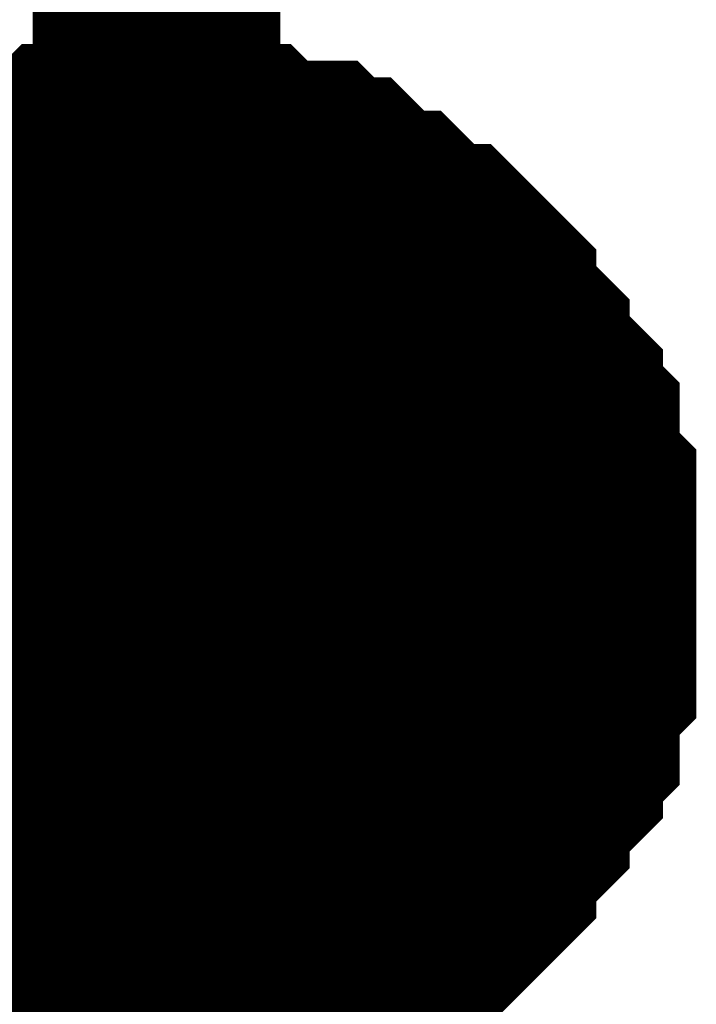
# Model space of a CAD drawing. Header units: inches. Extents: x 0 to 17, y 0 to 11.
# Tile 267 of 272: x 15.3434 to 15.3757, y 8.8794 to 8.9263. Entities that reach past the tile are written whole.
import ezdxf

# ---------------------------------------------------------------- set-up
doc = ezdxf.new("R2010")
doc.units = ezdxf.units.IN
doc.header["$MEASUREMENT"] = 0
doc.layers.add('Sheet', color=255, linetype='Continuous')

msp = doc.modelspace()

# ---------------------------------------------------------------- linework, layer by layer
at = {"layer": 'Sheet'}
for points in [[(15.100187, 9.099265, 0.0118, 0.0118, 0), (15.349953, 9.099265, 0.0118, 0.0118, 0), (15.349953, 8.999351, 0.0118, 0.0118, 0), (15.349953, 8.899438, 0.0118, 0.0118, 0), (15.349953, 8.799524, 0.0118, 0.0118, 0), (15.349953, 8.699611, 0.0118, 0.0118, 0), (15.349953, 8.599697, 0.0118, 0.0118, 0), (15.349953, 8.499784, 0.0118, 0.0118, 0), (15.349953, 8.39987, 0.0118, 0.0118, 0), (15.349953, 8.299957, 0.0118, 0.0118, 0), (15.349953, 8.19925, 0.0118, 0.0118, 0), (15.349953, 8.099337, 0.0118, 0.0118, 0), (15.349953, 7.999423, 0.0118, 0.0118, 0), (15.349953, 7.89951, 0.0118, 0.0118, 0)], [(15.337267, 8.914504, 0.0118, 0.0118, 0), (15.33806, 8.915297, 0.0118, 0.0118, 0), (15.338853, 8.91609, 0.0118, 0.0118, 0), (15.339646, 8.91609, 0.0118, 0.0118, 0), (15.340438, 8.916883, 0.0118, 0.0118, 0), (15.341231, 8.917676, 0.0118, 0.0118, 0), (15.342024, 8.917676, 0.0118, 0.0118, 0), (15.342817, 8.918469, 0.0118, 0.0118, 0), (15.34361, 8.918469, 0.0118, 0.0118, 0), (15.345196, 8.918469, 0.0118, 0.0118, 0), (15.345989, 8.919262, 0.0118, 0.0118, 0), (15.346782, 8.919262, 0.0118, 0.0118, 0), (15.347575, 8.919262, 0.0118, 0.0118, 0), (15.34916, 8.919262, 0.0118, 0.0118, 0), (15.349953, 8.919262, 0.0118, 0.0118, 0)], [(15.337267, 8.914504, 0.0118, 0.0118, 0), (15.33806, 8.915297, 0.0118, 0.0118, 0), (15.338853, 8.91609, 0.0118, 0.0118, 0), (15.339646, 8.91609, 0.0118, 0.0118, 0), (15.340438, 8.916883, 0.0118, 0.0118, 0), (15.341231, 8.917676, 0.0118, 0.0118, 0), (15.342024, 8.917676, 0.0118, 0.0118, 0), (15.342817, 8.918469, 0.0118, 0.0118, 0), (15.34361, 8.918469, 0.0118, 0.0118, 0), (15.345196, 8.918469, 0.0118, 0.0118, 0), (15.345989, 8.919262, 0.0118, 0.0118, 0), (15.346782, 8.919262, 0.0118, 0.0118, 0), (15.347575, 8.919262, 0.0118, 0.0118, 0), (15.34916, 8.919262, 0.0118, 0.0118, 0), (15.349953, 8.919262, 0.0118, 0.0118, 0)], [(15.337267, 8.914504, 0.0118, 0.0118, 0), (15.33806, 8.915297, 0.0118, 0.0118, 0), (15.338853, 8.91609, 0.0118, 0.0118, 0), (15.339646, 8.91609, 0.0118, 0.0118, 0), (15.340438, 8.916883, 0.0118, 0.0118, 0), (15.341231, 8.917676, 0.0118, 0.0118, 0), (15.342024, 8.917676, 0.0118, 0.0118, 0), (15.342817, 8.918469, 0.0118, 0.0118, 0), (15.34361, 8.918469, 0.0118, 0.0118, 0), (15.345196, 8.918469, 0.0118, 0.0118, 0), (15.345989, 8.919262, 0.0118, 0.0118, 0), (15.346782, 8.919262, 0.0118, 0.0118, 0), (15.347575, 8.919262, 0.0118, 0.0118, 0), (15.34916, 8.919262, 0.0118, 0.0118, 0), (15.349953, 8.919262, 0.0118, 0.0118, 0)], [(15.337267, 8.914504, 0.0118, 0.0118, 0), (15.33806, 8.915297, 0.0118, 0.0118, 0), (15.338853, 8.91609, 0.0118, 0.0118, 0), (15.339646, 8.91609, 0.0118, 0.0118, 0), (15.340438, 8.916883, 0.0118, 0.0118, 0), (15.341231, 8.917676, 0.0118, 0.0118, 0), (15.342024, 8.917676, 0.0118, 0.0118, 0), (15.342817, 8.918469, 0.0118, 0.0118, 0), (15.34361, 8.918469, 0.0118, 0.0118, 0), (15.345196, 8.918469, 0.0118, 0.0118, 0), (15.345989, 8.919262, 0.0118, 0.0118, 0), (15.346782, 8.919262, 0.0118, 0.0118, 0), (15.347575, 8.919262, 0.0118, 0.0118, 0), (15.34916, 8.919262, 0.0118, 0.0118, 0), (15.349953, 8.919262, 0.0118, 0.0118, 0)], [(15.349953, 8.919262, 0.0118, 0.0118, 0), (15.349953, 8.919262, 0.0118, 0.0118, 0)], [(15.349953, 8.919262, 0.0118, 0.0118, 0), (15.350746, 8.919262, 0.0118, 0.0118, 0), (15.352332, 8.919262, 0.0118, 0.0118, 0), (15.353125, 8.919262, 0.0118, 0.0118, 0), (15.353918, 8.919262, 0.0118, 0.0118, 0), (15.354711, 8.918469, 0.0118, 0.0118, 0), (15.356297, 8.918469, 0.0118, 0.0118, 0), (15.35709, 8.918469, 0.0118, 0.0118, 0), (15.357882, 8.917676, 0.0118, 0.0118, 0), (15.358675, 8.917676, 0.0118, 0.0118, 0), (15.359468, 8.916883, 0.0118, 0.0118, 0), (15.360261, 8.91609, 0.0118, 0.0118, 0), (15.361054, 8.91609, 0.0118, 0.0118, 0), (15.361847, 8.915297, 0.0118, 0.0118, 0), (15.36264, 8.914504, 0.0118, 0.0118, 0), (15.363433, 8.914504, 0.0118, 0.0118, 0), (15.364226, 8.913711, 0.0118, 0.0118, 0), (15.365019, 8.912918, 0.0118, 0.0118, 0), (15.365019, 8.912125, 0.0118, 0.0118, 0), (15.365812, 8.911332, 0.0118, 0.0118, 0), (15.366604, 8.910539, 0.0118, 0.0118, 0), (15.366604, 8.909746, 0.0118, 0.0118, 0), (15.367397, 8.908953, 0.0118, 0.0118, 0), (15.36819, 8.90816, 0.0118, 0.0118, 0), (15.36819, 8.907367, 0.0118, 0.0118, 0), (15.368983, 8.906574, 0.0118, 0.0118, 0), (15.368983, 8.905781, 0.0118, 0.0118, 0), (15.368983, 8.904196, 0.0118, 0.0118, 0), (15.369776, 8.903403, 0.0118, 0.0118, 0), (15.369776, 8.90261, 0.0118, 0.0118, 0), (15.369776, 8.901817, 0.0118, 0.0118, 0), (15.369776, 8.900231, 0.0118, 0.0118, 0), (15.369776, 8.899438, 0.0118, 0.0118, 0)], [(15.349953, 8.919262, 0.0118, 0.0118, 0), (15.349953, 8.919262, 0.0118, 0.0118, 0)], [(15.349953, 8.919262, 0.0118, 0.0118, 0), (15.350746, 8.919262, 0.0118, 0.0118, 0), (15.352332, 8.919262, 0.0118, 0.0118, 0), (15.353125, 8.919262, 0.0118, 0.0118, 0), (15.353918, 8.919262, 0.0118, 0.0118, 0), (15.354711, 8.918469, 0.0118, 0.0118, 0), (15.356297, 8.918469, 0.0118, 0.0118, 0), (15.35709, 8.918469, 0.0118, 0.0118, 0), (15.357882, 8.917676, 0.0118, 0.0118, 0), (15.358675, 8.917676, 0.0118, 0.0118, 0), (15.359468, 8.916883, 0.0118, 0.0118, 0), (15.360261, 8.91609, 0.0118, 0.0118, 0), (15.361054, 8.91609, 0.0118, 0.0118, 0), (15.361847, 8.915297, 0.0118, 0.0118, 0), (15.36264, 8.914504, 0.0118, 0.0118, 0), (15.363433, 8.914504, 0.0118, 0.0118, 0), (15.364226, 8.913711, 0.0118, 0.0118, 0), (15.365019, 8.912918, 0.0118, 0.0118, 0), (15.365019, 8.912125, 0.0118, 0.0118, 0), (15.365812, 8.911332, 0.0118, 0.0118, 0), (15.366604, 8.910539, 0.0118, 0.0118, 0), (15.366604, 8.909746, 0.0118, 0.0118, 0), (15.367397, 8.908953, 0.0118, 0.0118, 0), (15.36819, 8.90816, 0.0118, 0.0118, 0), (15.36819, 8.907367, 0.0118, 0.0118, 0), (15.368983, 8.906574, 0.0118, 0.0118, 0), (15.368983, 8.905781, 0.0118, 0.0118, 0), (15.368983, 8.904196, 0.0118, 0.0118, 0), (15.369776, 8.903403, 0.0118, 0.0118, 0), (15.369776, 8.90261, 0.0118, 0.0118, 0), (15.369776, 8.901817, 0.0118, 0.0118, 0), (15.369776, 8.900231, 0.0118, 0.0118, 0), (15.369776, 8.899438, 0.0118, 0.0118, 0)], [(15.349953, 8.919262, 0.0118, 0.0118, 0), (15.349953, 8.919262, 0.0118, 0.0118, 0)], [(15.349953, 8.919262, 0.0118, 0.0118, 0), (15.350746, 8.919262, 0.0118, 0.0118, 0), (15.352332, 8.919262, 0.0118, 0.0118, 0), (15.353125, 8.919262, 0.0118, 0.0118, 0), (15.353918, 8.919262, 0.0118, 0.0118, 0), (15.354711, 8.918469, 0.0118, 0.0118, 0), (15.356297, 8.918469, 0.0118, 0.0118, 0), (15.35709, 8.918469, 0.0118, 0.0118, 0), (15.357882, 8.917676, 0.0118, 0.0118, 0), (15.358675, 8.917676, 0.0118, 0.0118, 0), (15.359468, 8.916883, 0.0118, 0.0118, 0), (15.360261, 8.91609, 0.0118, 0.0118, 0), (15.361054, 8.91609, 0.0118, 0.0118, 0), (15.361847, 8.915297, 0.0118, 0.0118, 0), (15.36264, 8.914504, 0.0118, 0.0118, 0), (15.363433, 8.914504, 0.0118, 0.0118, 0), (15.364226, 8.913711, 0.0118, 0.0118, 0), (15.365019, 8.912918, 0.0118, 0.0118, 0), (15.365019, 8.912125, 0.0118, 0.0118, 0), (15.365812, 8.911332, 0.0118, 0.0118, 0), (15.366604, 8.910539, 0.0118, 0.0118, 0), (15.366604, 8.909746, 0.0118, 0.0118, 0), (15.367397, 8.908953, 0.0118, 0.0118, 0), (15.36819, 8.90816, 0.0118, 0.0118, 0), (15.36819, 8.907367, 0.0118, 0.0118, 0), (15.368983, 8.906574, 0.0118, 0.0118, 0), (15.368983, 8.905781, 0.0118, 0.0118, 0), (15.368983, 8.904196, 0.0118, 0.0118, 0), (15.369776, 8.903403, 0.0118, 0.0118, 0), (15.369776, 8.90261, 0.0118, 0.0118, 0), (15.369776, 8.901817, 0.0118, 0.0118, 0), (15.369776, 8.900231, 0.0118, 0.0118, 0), (15.369776, 8.899438, 0.0118, 0.0118, 0)], [(15.349953, 8.919262, 0.0118, 0.0118, 0), (15.349953, 8.919262, 0.0118, 0.0118, 0)], [(15.349953, 8.919262, 0.0118, 0.0118, 0), (15.350746, 8.919262, 0.0118, 0.0118, 0), (15.352332, 8.919262, 0.0118, 0.0118, 0), (15.353125, 8.919262, 0.0118, 0.0118, 0), (15.353918, 8.919262, 0.0118, 0.0118, 0), (15.354711, 8.918469, 0.0118, 0.0118, 0), (15.356297, 8.918469, 0.0118, 0.0118, 0), (15.35709, 8.918469, 0.0118, 0.0118, 0), (15.357882, 8.917676, 0.0118, 0.0118, 0), (15.358675, 8.917676, 0.0118, 0.0118, 0), (15.359468, 8.916883, 0.0118, 0.0118, 0), (15.360261, 8.91609, 0.0118, 0.0118, 0), (15.361054, 8.91609, 0.0118, 0.0118, 0), (15.361847, 8.915297, 0.0118, 0.0118, 0), (15.36264, 8.914504, 0.0118, 0.0118, 0), (15.363433, 8.914504, 0.0118, 0.0118, 0), (15.364226, 8.913711, 0.0118, 0.0118, 0), (15.365019, 8.912918, 0.0118, 0.0118, 0), (15.365019, 8.912125, 0.0118, 0.0118, 0), (15.365812, 8.911332, 0.0118, 0.0118, 0), (15.366604, 8.910539, 0.0118, 0.0118, 0), (15.366604, 8.909746, 0.0118, 0.0118, 0), (15.367397, 8.908953, 0.0118, 0.0118, 0), (15.36819, 8.90816, 0.0118, 0.0118, 0), (15.36819, 8.907367, 0.0118, 0.0118, 0), (15.368983, 8.906574, 0.0118, 0.0118, 0), (15.368983, 8.905781, 0.0118, 0.0118, 0), (15.368983, 8.904196, 0.0118, 0.0118, 0), (15.369776, 8.903403, 0.0118, 0.0118, 0), (15.369776, 8.90261, 0.0118, 0.0118, 0), (15.369776, 8.901817, 0.0118, 0.0118, 0), (15.369776, 8.900231, 0.0118, 0.0118, 0), (15.369776, 8.899438, 0.0118, 0.0118, 0)], [(15.341231, 8.917676, 0.0039, 0.0039, 0), (15.342024, 8.917676, 0.0039, 0.0039, 0), (15.342817, 8.918469, 0.0039, 0.0039, 0), (15.34361, 8.918469, 0.0039, 0.0039, 0), (15.345196, 8.918469, 0.0039, 0.0039, 0), (15.345989, 8.919262, 0.0039, 0.0039, 0), (15.346782, 8.919262, 0.0039, 0.0039, 0), (15.347575, 8.919262, 0.0039, 0.0039, 0), (15.34916, 8.919262, 0.0039, 0.0039, 0), (15.349953, 8.919262, 0.0039, 0.0039, 0)], [(15.341231, 8.917676, 0.0039, 0.0039, 0), (15.342024, 8.917676, 0.0039, 0.0039, 0), (15.342817, 8.918469, 0.0039, 0.0039, 0), (15.34361, 8.918469, 0.0039, 0.0039, 0), (15.345196, 8.918469, 0.0039, 0.0039, 0), (15.345989, 8.919262, 0.0039, 0.0039, 0), (15.346782, 8.919262, 0.0039, 0.0039, 0), (15.347575, 8.919262, 0.0039, 0.0039, 0), (15.34916, 8.919262, 0.0039, 0.0039, 0), (15.349953, 8.919262, 0.0039, 0.0039, 0)], [(15.341231, 8.917676, 0.0039, 0.0039, 0), (15.342024, 8.917676, 0.0039, 0.0039, 0), (15.342817, 8.918469, 0.0039, 0.0039, 0), (15.34361, 8.918469, 0.0039, 0.0039, 0), (15.345196, 8.918469, 0.0039, 0.0039, 0), (15.345989, 8.919262, 0.0039, 0.0039, 0), (15.346782, 8.919262, 0.0039, 0.0039, 0), (15.347575, 8.919262, 0.0039, 0.0039, 0), (15.34916, 8.919262, 0.0039, 0.0039, 0), (15.349953, 8.919262, 0.0039, 0.0039, 0)], [(15.341231, 8.917676, 0.0039, 0.0039, 0), (15.342024, 8.917676, 0.0039, 0.0039, 0), (15.342817, 8.918469, 0.0039, 0.0039, 0), (15.34361, 8.918469, 0.0039, 0.0039, 0), (15.345196, 8.918469, 0.0039, 0.0039, 0), (15.345989, 8.919262, 0.0039, 0.0039, 0), (15.346782, 8.919262, 0.0039, 0.0039, 0), (15.347575, 8.919262, 0.0039, 0.0039, 0), (15.34916, 8.919262, 0.0039, 0.0039, 0), (15.349953, 8.919262, 0.0039, 0.0039, 0)], [(15.349953, 8.919262, 0.0039, 0.0039, 0), (15.349953, 8.919262, 0.0039, 0.0039, 0)], [(15.349953, 8.919262, 0.0039, 0.0039, 0), (15.350746, 8.919262, 0.0039, 0.0039, 0), (15.352332, 8.919262, 0.0039, 0.0039, 0), (15.353125, 8.919262, 0.0039, 0.0039, 0), (15.353918, 8.919262, 0.0039, 0.0039, 0), (15.354711, 8.918469, 0.0039, 0.0039, 0), (15.356297, 8.918469, 0.0039, 0.0039, 0), (15.35709, 8.918469, 0.0039, 0.0039, 0), (15.357882, 8.917676, 0.0039, 0.0039, 0), (15.358675, 8.917676, 0.0039, 0.0039, 0), (15.359468, 8.916883, 0.0039, 0.0039, 0), (15.360261, 8.91609, 0.0039, 0.0039, 0), (15.361054, 8.91609, 0.0039, 0.0039, 0), (15.361847, 8.915297, 0.0039, 0.0039, 0), (15.36264, 8.914504, 0.0039, 0.0039, 0), (15.363433, 8.914504, 0.0039, 0.0039, 0), (15.364226, 8.913711, 0.0039, 0.0039, 0), (15.365019, 8.912918, 0.0039, 0.0039, 0), (15.365019, 8.912125, 0.0039, 0.0039, 0), (15.365812, 8.911332, 0.0039, 0.0039, 0), (15.366604, 8.910539, 0.0039, 0.0039, 0), (15.366604, 8.909746, 0.0039, 0.0039, 0), (15.367397, 8.908953, 0.0039, 0.0039, 0), (15.36819, 8.90816, 0.0039, 0.0039, 0), (15.36819, 8.907367, 0.0039, 0.0039, 0), (15.368983, 8.906574, 0.0039, 0.0039, 0), (15.368983, 8.905781, 0.0039, 0.0039, 0), (15.368983, 8.904196, 0.0039, 0.0039, 0), (15.369776, 8.903403, 0.0039, 0.0039, 0), (15.369776, 8.90261, 0.0039, 0.0039, 0), (15.369776, 8.901817, 0.0039, 0.0039, 0), (15.369776, 8.900231, 0.0039, 0.0039, 0), (15.369776, 8.899438, 0.0039, 0.0039, 0)], [(15.349953, 8.919262, 0.0039, 0.0039, 0), (15.349953, 8.919262, 0.0039, 0.0039, 0)], [(15.349953, 8.919262, 0.0039, 0.0039, 0), (15.350746, 8.919262, 0.0039, 0.0039, 0), (15.352332, 8.919262, 0.0039, 0.0039, 0), (15.353125, 8.919262, 0.0039, 0.0039, 0), (15.353918, 8.919262, 0.0039, 0.0039, 0), (15.354711, 8.918469, 0.0039, 0.0039, 0), (15.356297, 8.918469, 0.0039, 0.0039, 0), (15.35709, 8.918469, 0.0039, 0.0039, 0), (15.357882, 8.917676, 0.0039, 0.0039, 0), (15.358675, 8.917676, 0.0039, 0.0039, 0), (15.359468, 8.916883, 0.0039, 0.0039, 0), (15.360261, 8.91609, 0.0039, 0.0039, 0), (15.361054, 8.91609, 0.0039, 0.0039, 0), (15.361847, 8.915297, 0.0039, 0.0039, 0), (15.36264, 8.914504, 0.0039, 0.0039, 0), (15.363433, 8.914504, 0.0039, 0.0039, 0), (15.364226, 8.913711, 0.0039, 0.0039, 0), (15.365019, 8.912918, 0.0039, 0.0039, 0), (15.365019, 8.912125, 0.0039, 0.0039, 0), (15.365812, 8.911332, 0.0039, 0.0039, 0), (15.366604, 8.910539, 0.0039, 0.0039, 0), (15.366604, 8.909746, 0.0039, 0.0039, 0), (15.367397, 8.908953, 0.0039, 0.0039, 0), (15.36819, 8.90816, 0.0039, 0.0039, 0), (15.36819, 8.907367, 0.0039, 0.0039, 0), (15.368983, 8.906574, 0.0039, 0.0039, 0), (15.368983, 8.905781, 0.0039, 0.0039, 0), (15.368983, 8.904196, 0.0039, 0.0039, 0), (15.369776, 8.903403, 0.0039, 0.0039, 0), (15.369776, 8.90261, 0.0039, 0.0039, 0), (15.369776, 8.901817, 0.0039, 0.0039, 0), (15.369776, 8.900231, 0.0039, 0.0039, 0), (15.369776, 8.899438, 0.0039, 0.0039, 0)], [(15.349953, 8.919262, 0.0039, 0.0039, 0), (15.349953, 8.919262, 0.0039, 0.0039, 0)], [(15.349953, 8.919262, 0.0039, 0.0039, 0), (15.350746, 8.919262, 0.0039, 0.0039, 0), (15.352332, 8.919262, 0.0039, 0.0039, 0), (15.353125, 8.919262, 0.0039, 0.0039, 0), (15.353918, 8.919262, 0.0039, 0.0039, 0), (15.354711, 8.918469, 0.0039, 0.0039, 0), (15.356297, 8.918469, 0.0039, 0.0039, 0), (15.35709, 8.918469, 0.0039, 0.0039, 0), (15.357882, 8.917676, 0.0039, 0.0039, 0), (15.358675, 8.917676, 0.0039, 0.0039, 0), (15.359468, 8.916883, 0.0039, 0.0039, 0), (15.360261, 8.91609, 0.0039, 0.0039, 0), (15.361054, 8.91609, 0.0039, 0.0039, 0), (15.361847, 8.915297, 0.0039, 0.0039, 0), (15.36264, 8.914504, 0.0039, 0.0039, 0), (15.363433, 8.914504, 0.0039, 0.0039, 0), (15.364226, 8.913711, 0.0039, 0.0039, 0), (15.365019, 8.912918, 0.0039, 0.0039, 0), (15.365019, 8.912125, 0.0039, 0.0039, 0), (15.365812, 8.911332, 0.0039, 0.0039, 0), (15.366604, 8.910539, 0.0039, 0.0039, 0), (15.366604, 8.909746, 0.0039, 0.0039, 0), (15.367397, 8.908953, 0.0039, 0.0039, 0), (15.36819, 8.90816, 0.0039, 0.0039, 0), (15.36819, 8.907367, 0.0039, 0.0039, 0), (15.368983, 8.906574, 0.0039, 0.0039, 0), (15.368983, 8.905781, 0.0039, 0.0039, 0), (15.368983, 8.904196, 0.0039, 0.0039, 0), (15.369776, 8.903403, 0.0039, 0.0039, 0), (15.369776, 8.90261, 0.0039, 0.0039, 0), (15.369776, 8.901817, 0.0039, 0.0039, 0), (15.369776, 8.900231, 0.0039, 0.0039, 0), (15.369776, 8.899438, 0.0039, 0.0039, 0)], [(15.349953, 8.919262, 0.0039, 0.0039, 0), (15.349953, 8.919262, 0.0039, 0.0039, 0)], [(15.349953, 8.919262, 0.0039, 0.0039, 0), (15.350746, 8.919262, 0.0039, 0.0039, 0), (15.352332, 8.919262, 0.0039, 0.0039, 0), (15.353125, 8.919262, 0.0039, 0.0039, 0), (15.353918, 8.919262, 0.0039, 0.0039, 0), (15.354711, 8.918469, 0.0039, 0.0039, 0), (15.356297, 8.918469, 0.0039, 0.0039, 0), (15.35709, 8.918469, 0.0039, 0.0039, 0), (15.357882, 8.917676, 0.0039, 0.0039, 0), (15.358675, 8.917676, 0.0039, 0.0039, 0), (15.359468, 8.916883, 0.0039, 0.0039, 0), (15.360261, 8.91609, 0.0039, 0.0039, 0), (15.361054, 8.91609, 0.0039, 0.0039, 0), (15.361847, 8.915297, 0.0039, 0.0039, 0), (15.36264, 8.914504, 0.0039, 0.0039, 0), (15.363433, 8.914504, 0.0039, 0.0039, 0), (15.364226, 8.913711, 0.0039, 0.0039, 0), (15.365019, 8.912918, 0.0039, 0.0039, 0), (15.365019, 8.912125, 0.0039, 0.0039, 0), (15.365812, 8.911332, 0.0039, 0.0039, 0), (15.366604, 8.910539, 0.0039, 0.0039, 0), (15.366604, 8.909746, 0.0039, 0.0039, 0), (15.367397, 8.908953, 0.0039, 0.0039, 0), (15.36819, 8.90816, 0.0039, 0.0039, 0), (15.36819, 8.907367, 0.0039, 0.0039, 0), (15.368983, 8.906574, 0.0039, 0.0039, 0), (15.368983, 8.905781, 0.0039, 0.0039, 0), (15.368983, 8.904196, 0.0039, 0.0039, 0), (15.369776, 8.903403, 0.0039, 0.0039, 0), (15.369776, 8.90261, 0.0039, 0.0039, 0), (15.369776, 8.901817, 0.0039, 0.0039, 0), (15.369776, 8.900231, 0.0039, 0.0039, 0), (15.369776, 8.899438, 0.0039, 0.0039, 0)], [(15.100187, 8.899438, 0.0118, 0.0118, 0), (15.349953, 8.899438, 0.0118, 0.0118, 0)], [(15.369776, 8.899438, 0.0118, 0.0118, 0), (15.369776, 8.898645, 0.0118, 0.0118, 0), (15.369776, 8.897059, 0.0118, 0.0118, 0), (15.369776, 8.896266, 0.0118, 0.0118, 0), (15.369776, 8.895473, 0.0118, 0.0118, 0), (15.368983, 8.89468, 0.0118, 0.0118, 0), (15.368983, 8.893094, 0.0118, 0.0118, 0), (15.368983, 8.892301, 0.0118, 0.0118, 0), (15.36819, 8.891508, 0.0118, 0.0118, 0), (15.36819, 8.890715, 0.0118, 0.0118, 0), (15.367397, 8.889922, 0.0118, 0.0118, 0), (15.366604, 8.889129, 0.0118, 0.0118, 0), (15.366604, 8.888336, 0.0118, 0.0118, 0), (15.365812, 8.887543, 0.0118, 0.0118, 0), (15.365019, 8.88675, 0.0118, 0.0118, 0), (15.365019, 8.885957, 0.0118, 0.0118, 0), (15.364226, 8.885164, 0.0118, 0.0118, 0), (15.363433, 8.884371, 0.0118, 0.0118, 0), (15.36264, 8.884371, 0.0118, 0.0118, 0), (15.361847, 8.883578, 0.0118, 0.0118, 0), (15.361054, 8.882785, 0.0118, 0.0118, 0), (15.360261, 8.882785, 0.0118, 0.0118, 0), (15.359468, 8.881993, 0.0118, 0.0118, 0), (15.358675, 8.8812, 0.0118, 0.0118, 0), (15.357882, 8.8812, 0.0118, 0.0118, 0), (15.35709, 8.880407, 0.0118, 0.0118, 0), (15.356297, 8.880407, 0.0118, 0.0118, 0), (15.354711, 8.880407, 0.0118, 0.0118, 0), (15.353918, 8.879614, 0.0118, 0.0118, 0), (15.353125, 8.879614, 0.0118, 0.0118, 0), (15.352332, 8.879614, 0.0118, 0.0118, 0), (15.350746, 8.879614, 0.0118, 0.0118, 0), (15.349953, 8.879614, 0.0118, 0.0118, 0)], [(15.369776, 8.899438, 0.0118, 0.0118, 0), (15.369776, 8.898645, 0.0118, 0.0118, 0), (15.369776, 8.897059, 0.0118, 0.0118, 0), (15.369776, 8.896266, 0.0118, 0.0118, 0), (15.369776, 8.895473, 0.0118, 0.0118, 0), (15.368983, 8.89468, 0.0118, 0.0118, 0), (15.368983, 8.893094, 0.0118, 0.0118, 0), (15.368983, 8.892301, 0.0118, 0.0118, 0), (15.36819, 8.891508, 0.0118, 0.0118, 0), (15.36819, 8.890715, 0.0118, 0.0118, 0), (15.367397, 8.889922, 0.0118, 0.0118, 0), (15.366604, 8.889129, 0.0118, 0.0118, 0), (15.366604, 8.888336, 0.0118, 0.0118, 0), (15.365812, 8.887543, 0.0118, 0.0118, 0), (15.365019, 8.88675, 0.0118, 0.0118, 0), (15.365019, 8.885957, 0.0118, 0.0118, 0), (15.364226, 8.885164, 0.0118, 0.0118, 0), (15.363433, 8.884371, 0.0118, 0.0118, 0), (15.36264, 8.884371, 0.0118, 0.0118, 0), (15.361847, 8.883578, 0.0118, 0.0118, 0), (15.361054, 8.882785, 0.0118, 0.0118, 0), (15.360261, 8.882785, 0.0118, 0.0118, 0), (15.359468, 8.881993, 0.0118, 0.0118, 0), (15.358675, 8.8812, 0.0118, 0.0118, 0), (15.357882, 8.8812, 0.0118, 0.0118, 0), (15.35709, 8.880407, 0.0118, 0.0118, 0), (15.356297, 8.880407, 0.0118, 0.0118, 0), (15.354711, 8.880407, 0.0118, 0.0118, 0), (15.353918, 8.879614, 0.0118, 0.0118, 0), (15.353125, 8.879614, 0.0118, 0.0118, 0), (15.352332, 8.879614, 0.0118, 0.0118, 0), (15.350746, 8.879614, 0.0118, 0.0118, 0), (15.349953, 8.879614, 0.0118, 0.0118, 0)], [(15.369776, 8.899438, 0.0118, 0.0118, 0), (15.369776, 8.898645, 0.0118, 0.0118, 0), (15.369776, 8.897059, 0.0118, 0.0118, 0), (15.369776, 8.896266, 0.0118, 0.0118, 0), (15.369776, 8.895473, 0.0118, 0.0118, 0), (15.368983, 8.89468, 0.0118, 0.0118, 0), (15.368983, 8.893094, 0.0118, 0.0118, 0), (15.368983, 8.892301, 0.0118, 0.0118, 0), (15.36819, 8.891508, 0.0118, 0.0118, 0), (15.36819, 8.890715, 0.0118, 0.0118, 0), (15.367397, 8.889922, 0.0118, 0.0118, 0), (15.366604, 8.889129, 0.0118, 0.0118, 0), (15.366604, 8.888336, 0.0118, 0.0118, 0), (15.365812, 8.887543, 0.0118, 0.0118, 0), (15.365019, 8.88675, 0.0118, 0.0118, 0), (15.365019, 8.885957, 0.0118, 0.0118, 0), (15.364226, 8.885164, 0.0118, 0.0118, 0), (15.363433, 8.884371, 0.0118, 0.0118, 0), (15.36264, 8.884371, 0.0118, 0.0118, 0), (15.361847, 8.883578, 0.0118, 0.0118, 0), (15.361054, 8.882785, 0.0118, 0.0118, 0), (15.360261, 8.882785, 0.0118, 0.0118, 0), (15.359468, 8.881993, 0.0118, 0.0118, 0), (15.358675, 8.8812, 0.0118, 0.0118, 0), (15.357882, 8.8812, 0.0118, 0.0118, 0), (15.35709, 8.880407, 0.0118, 0.0118, 0), (15.356297, 8.880407, 0.0118, 0.0118, 0), (15.354711, 8.880407, 0.0118, 0.0118, 0), (15.353918, 8.879614, 0.0118, 0.0118, 0), (15.353125, 8.879614, 0.0118, 0.0118, 0), (15.352332, 8.879614, 0.0118, 0.0118, 0), (15.350746, 8.879614, 0.0118, 0.0118, 0), (15.349953, 8.879614, 0.0118, 0.0118, 0)], [(15.369776, 8.899438, 0.0118, 0.0118, 0), (15.369776, 8.898645, 0.0118, 0.0118, 0), (15.369776, 8.897059, 0.0118, 0.0118, 0), (15.369776, 8.896266, 0.0118, 0.0118, 0), (15.369776, 8.895473, 0.0118, 0.0118, 0), (15.368983, 8.89468, 0.0118, 0.0118, 0), (15.368983, 8.893094, 0.0118, 0.0118, 0), (15.368983, 8.892301, 0.0118, 0.0118, 0), (15.36819, 8.891508, 0.0118, 0.0118, 0), (15.36819, 8.890715, 0.0118, 0.0118, 0), (15.367397, 8.889922, 0.0118, 0.0118, 0), (15.366604, 8.889129, 0.0118, 0.0118, 0), (15.366604, 8.888336, 0.0118, 0.0118, 0), (15.365812, 8.887543, 0.0118, 0.0118, 0), (15.365019, 8.88675, 0.0118, 0.0118, 0), (15.365019, 8.885957, 0.0118, 0.0118, 0), (15.364226, 8.885164, 0.0118, 0.0118, 0), (15.363433, 8.884371, 0.0118, 0.0118, 0), (15.36264, 8.884371, 0.0118, 0.0118, 0), (15.361847, 8.883578, 0.0118, 0.0118, 0), (15.361054, 8.882785, 0.0118, 0.0118, 0), (15.360261, 8.882785, 0.0118, 0.0118, 0), (15.359468, 8.881993, 0.0118, 0.0118, 0), (15.358675, 8.8812, 0.0118, 0.0118, 0), (15.357882, 8.8812, 0.0118, 0.0118, 0), (15.35709, 8.880407, 0.0118, 0.0118, 0), (15.356297, 8.880407, 0.0118, 0.0118, 0), (15.354711, 8.880407, 0.0118, 0.0118, 0), (15.353918, 8.879614, 0.0118, 0.0118, 0), (15.353125, 8.879614, 0.0118, 0.0118, 0), (15.352332, 8.879614, 0.0118, 0.0118, 0), (15.350746, 8.879614, 0.0118, 0.0118, 0), (15.349953, 8.879614, 0.0118, 0.0118, 0)], [(15.369776, 8.899438, 0.0118, 0.0118, 0), (15.369776, 8.899438, 0.0118, 0.0118, 0), (15.369776, 8.899438, 0.0118, 0.0118, 0), (15.369776, 8.899438, 0.0118, 0.0118, 0), (15.369776, 8.899438, 0.0118, 0.0118, 0), (15.369776, 8.899438, 0.0118, 0.0118, 0), (15.369776, 8.899438, 0.0118, 0.0118, 0), (15.369776, 8.899438, 0.0118, 0.0118, 0), (15.369776, 8.899438, 0.0118, 0.0118, 0), (15.369776, 8.899438, 0.0118, 0.0118, 0), (15.369776, 8.899438, 0.0118, 0.0118, 0), (15.369776, 8.899438, 0.0118, 0.0118, 0), (15.369776, 8.899438, 0.0118, 0.0118, 0), (15.369776, 8.899438, 0.0118, 0.0118, 0), (15.369776, 8.899438, 0.0118, 0.0118, 0), (15.369776, 8.899438, 0.0118, 0.0118, 0), (15.369776, 8.899438, 0.0118, 0.0118, 0), (15.369776, 8.899438, 0.0118, 0.0118, 0), (15.369776, 8.899438, 0.0118, 0.0118, 0), (15.369776, 8.899438, 0.0118, 0.0118, 0), (15.369776, 8.899438, 0.0118, 0.0118, 0), (15.369776, 8.899438, 0.0118, 0.0118, 0), (15.369776, 8.899438, 0.0118, 0.0118, 0), (15.369776, 8.899438, 0.0118, 0.0118, 0), (15.369776, 8.899438, 0.0118, 0.0118, 0), (15.369776, 8.899438, 0.0118, 0.0118, 0), (15.369776, 8.899438, 0.0118, 0.0118, 0), (15.369776, 8.899438, 0.0118, 0.0118, 0), (15.369776, 8.899438, 0.0118, 0.0118, 0), (15.369776, 8.899438, 0.0118, 0.0118, 0), (15.369776, 8.899438, 0.0118, 0.0118, 0), (15.369776, 8.899438, 0.0118, 0.0118, 0), (15.369776, 8.899438, 0.0118, 0.0118, 0)], [(15.369776, 8.899438, 0.0118, 0.0118, 0), (15.369776, 8.899438, 0.0118, 0.0118, 0)], [(15.369776, 8.899438, 0.0118, 0.0118, 0), (15.369776, 8.899438, 0.0118, 0.0118, 0), (15.369776, 8.899438, 0.0118, 0.0118, 0), (15.369776, 8.899438, 0.0118, 0.0118, 0), (15.369776, 8.899438, 0.0118, 0.0118, 0), (15.369776, 8.899438, 0.0118, 0.0118, 0), (15.369776, 8.899438, 0.0118, 0.0118, 0), (15.369776, 8.899438, 0.0118, 0.0118, 0), (15.369776, 8.899438, 0.0118, 0.0118, 0), (15.369776, 8.899438, 0.0118, 0.0118, 0), (15.369776, 8.899438, 0.0118, 0.0118, 0), (15.369776, 8.899438, 0.0118, 0.0118, 0), (15.369776, 8.899438, 0.0118, 0.0118, 0), (15.369776, 8.899438, 0.0118, 0.0118, 0), (15.369776, 8.899438, 0.0118, 0.0118, 0), (15.369776, 8.899438, 0.0118, 0.0118, 0), (15.369776, 8.899438, 0.0118, 0.0118, 0), (15.369776, 8.899438, 0.0118, 0.0118, 0), (15.369776, 8.899438, 0.0118, 0.0118, 0), (15.369776, 8.899438, 0.0118, 0.0118, 0), (15.369776, 8.899438, 0.0118, 0.0118, 0), (15.369776, 8.899438, 0.0118, 0.0118, 0), (15.369776, 8.899438, 0.0118, 0.0118, 0), (15.369776, 8.899438, 0.0118, 0.0118, 0), (15.369776, 8.899438, 0.0118, 0.0118, 0), (15.369776, 8.899438, 0.0118, 0.0118, 0), (15.369776, 8.899438, 0.0118, 0.0118, 0), (15.369776, 8.899438, 0.0118, 0.0118, 0), (15.369776, 8.899438, 0.0118, 0.0118, 0), (15.369776, 8.899438, 0.0118, 0.0118, 0), (15.369776, 8.899438, 0.0118, 0.0118, 0), (15.369776, 8.899438, 0.0118, 0.0118, 0), (15.369776, 8.899438, 0.0118, 0.0118, 0)], [(15.369776, 8.899438, 0.0118, 0.0118, 0), (15.369776, 8.899438, 0.0118, 0.0118, 0)], [(15.369776, 8.899438, 0.0118, 0.0118, 0), (15.369776, 8.899438, 0.0118, 0.0118, 0), (15.369776, 8.899438, 0.0118, 0.0118, 0), (15.369776, 8.899438, 0.0118, 0.0118, 0), (15.369776, 8.899438, 0.0118, 0.0118, 0), (15.369776, 8.899438, 0.0118, 0.0118, 0), (15.369776, 8.899438, 0.0118, 0.0118, 0), (15.369776, 8.899438, 0.0118, 0.0118, 0), (15.369776, 8.899438, 0.0118, 0.0118, 0), (15.369776, 8.899438, 0.0118, 0.0118, 0), (15.369776, 8.899438, 0.0118, 0.0118, 0), (15.369776, 8.899438, 0.0118, 0.0118, 0), (15.369776, 8.899438, 0.0118, 0.0118, 0), (15.369776, 8.899438, 0.0118, 0.0118, 0), (15.369776, 8.899438, 0.0118, 0.0118, 0), (15.369776, 8.899438, 0.0118, 0.0118, 0), (15.369776, 8.899438, 0.0118, 0.0118, 0), (15.369776, 8.899438, 0.0118, 0.0118, 0), (15.369776, 8.899438, 0.0118, 0.0118, 0), (15.369776, 8.899438, 0.0118, 0.0118, 0), (15.369776, 8.899438, 0.0118, 0.0118, 0), (15.369776, 8.899438, 0.0118, 0.0118, 0), (15.369776, 8.899438, 0.0118, 0.0118, 0), (15.369776, 8.899438, 0.0118, 0.0118, 0), (15.369776, 8.899438, 0.0118, 0.0118, 0), (15.369776, 8.899438, 0.0118, 0.0118, 0), (15.369776, 8.899438, 0.0118, 0.0118, 0), (15.369776, 8.899438, 0.0118, 0.0118, 0), (15.369776, 8.899438, 0.0118, 0.0118, 0), (15.369776, 8.899438, 0.0118, 0.0118, 0), (15.369776, 8.899438, 0.0118, 0.0118, 0), (15.369776, 8.899438, 0.0118, 0.0118, 0), (15.369776, 8.899438, 0.0118, 0.0118, 0)], [(15.369776, 8.899438, 0.0118, 0.0118, 0), (15.369776, 8.899438, 0.0118, 0.0118, 0)], [(15.369776, 8.899438, 0.0118, 0.0118, 0), (15.369776, 8.899438, 0.0118, 0.0118, 0), (15.369776, 8.899438, 0.0118, 0.0118, 0), (15.369776, 8.899438, 0.0118, 0.0118, 0), (15.369776, 8.899438, 0.0118, 0.0118, 0), (15.369776, 8.899438, 0.0118, 0.0118, 0), (15.369776, 8.899438, 0.0118, 0.0118, 0), (15.369776, 8.899438, 0.0118, 0.0118, 0), (15.369776, 8.899438, 0.0118, 0.0118, 0), (15.369776, 8.899438, 0.0118, 0.0118, 0), (15.369776, 8.899438, 0.0118, 0.0118, 0), (15.369776, 8.899438, 0.0118, 0.0118, 0), (15.369776, 8.899438, 0.0118, 0.0118, 0), (15.369776, 8.899438, 0.0118, 0.0118, 0), (15.369776, 8.899438, 0.0118, 0.0118, 0), (15.369776, 8.899438, 0.0118, 0.0118, 0), (15.369776, 8.899438, 0.0118, 0.0118, 0), (15.369776, 8.899438, 0.0118, 0.0118, 0), (15.369776, 8.899438, 0.0118, 0.0118, 0), (15.369776, 8.899438, 0.0118, 0.0118, 0), (15.369776, 8.899438, 0.0118, 0.0118, 0), (15.369776, 8.899438, 0.0118, 0.0118, 0), (15.369776, 8.899438, 0.0118, 0.0118, 0), (15.369776, 8.899438, 0.0118, 0.0118, 0), (15.369776, 8.899438, 0.0118, 0.0118, 0), (15.369776, 8.899438, 0.0118, 0.0118, 0), (15.369776, 8.899438, 0.0118, 0.0118, 0), (15.369776, 8.899438, 0.0118, 0.0118, 0), (15.369776, 8.899438, 0.0118, 0.0118, 0), (15.369776, 8.899438, 0.0118, 0.0118, 0), (15.369776, 8.899438, 0.0118, 0.0118, 0), (15.369776, 8.899438, 0.0118, 0.0118, 0), (15.369776, 8.899438, 0.0118, 0.0118, 0)], [(15.369776, 8.899438, 0.0118, 0.0118, 0), (15.369776, 8.899438, 0.0118, 0.0118, 0)], [(15.369776, 8.899438, 0.0039, 0.0039, 0), (15.369776, 8.898645, 0.0039, 0.0039, 0), (15.369776, 8.897059, 0.0039, 0.0039, 0), (15.369776, 8.896266, 0.0039, 0.0039, 0), (15.369776, 8.895473, 0.0039, 0.0039, 0), (15.368983, 8.89468, 0.0039, 0.0039, 0), (15.368983, 8.893094, 0.0039, 0.0039, 0), (15.368983, 8.892301, 0.0039, 0.0039, 0), (15.36819, 8.891508, 0.0039, 0.0039, 0), (15.36819, 8.890715, 0.0039, 0.0039, 0), (15.367397, 8.889922, 0.0039, 0.0039, 0), (15.366604, 8.889129, 0.0039, 0.0039, 0), (15.366604, 8.888336, 0.0039, 0.0039, 0), (15.365812, 8.887543, 0.0039, 0.0039, 0), (15.365019, 8.88675, 0.0039, 0.0039, 0), (15.365019, 8.885957, 0.0039, 0.0039, 0), (15.364226, 8.885164, 0.0039, 0.0039, 0), (15.363433, 8.884371, 0.0039, 0.0039, 0), (15.36264, 8.884371, 0.0039, 0.0039, 0), (15.361847, 8.883578, 0.0039, 0.0039, 0), (15.361054, 8.882785, 0.0039, 0.0039, 0), (15.360261, 8.882785, 0.0039, 0.0039, 0), (15.359468, 8.881993, 0.0039, 0.0039, 0), (15.358675, 8.8812, 0.0039, 0.0039, 0), (15.357882, 8.8812, 0.0039, 0.0039, 0), (15.35709, 8.880407, 0.0039, 0.0039, 0), (15.356297, 8.880407, 0.0039, 0.0039, 0), (15.354711, 8.880407, 0.0039, 0.0039, 0), (15.353918, 8.879614, 0.0039, 0.0039, 0), (15.353125, 8.879614, 0.0039, 0.0039, 0), (15.352332, 8.879614, 0.0039, 0.0039, 0), (15.350746, 8.879614, 0.0039, 0.0039, 0), (15.349953, 8.879614, 0.0039, 0.0039, 0)], [(15.369776, 8.899438, 0.0039, 0.0039, 0), (15.369776, 8.898645, 0.0039, 0.0039, 0), (15.369776, 8.897059, 0.0039, 0.0039, 0), (15.369776, 8.896266, 0.0039, 0.0039, 0), (15.369776, 8.895473, 0.0039, 0.0039, 0), (15.368983, 8.89468, 0.0039, 0.0039, 0), (15.368983, 8.893094, 0.0039, 0.0039, 0), (15.368983, 8.892301, 0.0039, 0.0039, 0), (15.36819, 8.891508, 0.0039, 0.0039, 0), (15.36819, 8.890715, 0.0039, 0.0039, 0), (15.367397, 8.889922, 0.0039, 0.0039, 0), (15.366604, 8.889129, 0.0039, 0.0039, 0), (15.366604, 8.888336, 0.0039, 0.0039, 0), (15.365812, 8.887543, 0.0039, 0.0039, 0), (15.365019, 8.88675, 0.0039, 0.0039, 0), (15.365019, 8.885957, 0.0039, 0.0039, 0), (15.364226, 8.885164, 0.0039, 0.0039, 0), (15.363433, 8.884371, 0.0039, 0.0039, 0), (15.36264, 8.884371, 0.0039, 0.0039, 0), (15.361847, 8.883578, 0.0039, 0.0039, 0), (15.361054, 8.882785, 0.0039, 0.0039, 0), (15.360261, 8.882785, 0.0039, 0.0039, 0), (15.359468, 8.881993, 0.0039, 0.0039, 0), (15.358675, 8.8812, 0.0039, 0.0039, 0), (15.357882, 8.8812, 0.0039, 0.0039, 0), (15.35709, 8.880407, 0.0039, 0.0039, 0), (15.356297, 8.880407, 0.0039, 0.0039, 0), (15.354711, 8.880407, 0.0039, 0.0039, 0), (15.353918, 8.879614, 0.0039, 0.0039, 0), (15.353125, 8.879614, 0.0039, 0.0039, 0), (15.352332, 8.879614, 0.0039, 0.0039, 0), (15.350746, 8.879614, 0.0039, 0.0039, 0), (15.349953, 8.879614, 0.0039, 0.0039, 0)], [(15.369776, 8.899438, 0.0039, 0.0039, 0), (15.369776, 8.898645, 0.0039, 0.0039, 0), (15.369776, 8.897059, 0.0039, 0.0039, 0), (15.369776, 8.896266, 0.0039, 0.0039, 0), (15.369776, 8.895473, 0.0039, 0.0039, 0), (15.368983, 8.89468, 0.0039, 0.0039, 0), (15.368983, 8.893094, 0.0039, 0.0039, 0), (15.368983, 8.892301, 0.0039, 0.0039, 0), (15.36819, 8.891508, 0.0039, 0.0039, 0), (15.36819, 8.890715, 0.0039, 0.0039, 0), (15.367397, 8.889922, 0.0039, 0.0039, 0), (15.366604, 8.889129, 0.0039, 0.0039, 0), (15.366604, 8.888336, 0.0039, 0.0039, 0), (15.365812, 8.887543, 0.0039, 0.0039, 0), (15.365019, 8.88675, 0.0039, 0.0039, 0), (15.365019, 8.885957, 0.0039, 0.0039, 0), (15.364226, 8.885164, 0.0039, 0.0039, 0), (15.363433, 8.884371, 0.0039, 0.0039, 0), (15.36264, 8.884371, 0.0039, 0.0039, 0), (15.361847, 8.883578, 0.0039, 0.0039, 0), (15.361054, 8.882785, 0.0039, 0.0039, 0), (15.360261, 8.882785, 0.0039, 0.0039, 0), (15.359468, 8.881993, 0.0039, 0.0039, 0), (15.358675, 8.8812, 0.0039, 0.0039, 0), (15.357882, 8.8812, 0.0039, 0.0039, 0), (15.35709, 8.880407, 0.0039, 0.0039, 0), (15.356297, 8.880407, 0.0039, 0.0039, 0), (15.354711, 8.880407, 0.0039, 0.0039, 0), (15.353918, 8.879614, 0.0039, 0.0039, 0), (15.353125, 8.879614, 0.0039, 0.0039, 0), (15.352332, 8.879614, 0.0039, 0.0039, 0), (15.350746, 8.879614, 0.0039, 0.0039, 0), (15.349953, 8.879614, 0.0039, 0.0039, 0)], [(15.369776, 8.899438, 0.0039, 0.0039, 0), (15.369776, 8.898645, 0.0039, 0.0039, 0), (15.369776, 8.897059, 0.0039, 0.0039, 0), (15.369776, 8.896266, 0.0039, 0.0039, 0), (15.369776, 8.895473, 0.0039, 0.0039, 0), (15.368983, 8.89468, 0.0039, 0.0039, 0), (15.368983, 8.893094, 0.0039, 0.0039, 0), (15.368983, 8.892301, 0.0039, 0.0039, 0), (15.36819, 8.891508, 0.0039, 0.0039, 0), (15.36819, 8.890715, 0.0039, 0.0039, 0), (15.367397, 8.889922, 0.0039, 0.0039, 0), (15.366604, 8.889129, 0.0039, 0.0039, 0), (15.366604, 8.888336, 0.0039, 0.0039, 0), (15.365812, 8.887543, 0.0039, 0.0039, 0), (15.365019, 8.88675, 0.0039, 0.0039, 0), (15.365019, 8.885957, 0.0039, 0.0039, 0), (15.364226, 8.885164, 0.0039, 0.0039, 0), (15.363433, 8.884371, 0.0039, 0.0039, 0), (15.36264, 8.884371, 0.0039, 0.0039, 0), (15.361847, 8.883578, 0.0039, 0.0039, 0), (15.361054, 8.882785, 0.0039, 0.0039, 0), (15.360261, 8.882785, 0.0039, 0.0039, 0), (15.359468, 8.881993, 0.0039, 0.0039, 0), (15.358675, 8.8812, 0.0039, 0.0039, 0), (15.357882, 8.8812, 0.0039, 0.0039, 0), (15.35709, 8.880407, 0.0039, 0.0039, 0), (15.356297, 8.880407, 0.0039, 0.0039, 0), (15.354711, 8.880407, 0.0039, 0.0039, 0), (15.353918, 8.879614, 0.0039, 0.0039, 0), (15.353125, 8.879614, 0.0039, 0.0039, 0), (15.352332, 8.879614, 0.0039, 0.0039, 0), (15.350746, 8.879614, 0.0039, 0.0039, 0), (15.349953, 8.879614, 0.0039, 0.0039, 0)], [(15.369776, 8.899438, 0.0039, 0.0039, 0), (15.369776, 8.899438, 0.0039, 0.0039, 0), (15.369776, 8.899438, 0.0039, 0.0039, 0), (15.369776, 8.899438, 0.0039, 0.0039, 0), (15.369776, 8.899438, 0.0039, 0.0039, 0), (15.369776, 8.899438, 0.0039, 0.0039, 0), (15.369776, 8.899438, 0.0039, 0.0039, 0), (15.369776, 8.899438, 0.0039, 0.0039, 0), (15.369776, 8.899438, 0.0039, 0.0039, 0), (15.369776, 8.899438, 0.0039, 0.0039, 0), (15.369776, 8.899438, 0.0039, 0.0039, 0), (15.369776, 8.899438, 0.0039, 0.0039, 0), (15.369776, 8.899438, 0.0039, 0.0039, 0), (15.369776, 8.899438, 0.0039, 0.0039, 0), (15.369776, 8.899438, 0.0039, 0.0039, 0), (15.369776, 8.899438, 0.0039, 0.0039, 0), (15.369776, 8.899438, 0.0039, 0.0039, 0), (15.369776, 8.899438, 0.0039, 0.0039, 0), (15.369776, 8.899438, 0.0039, 0.0039, 0), (15.369776, 8.899438, 0.0039, 0.0039, 0), (15.369776, 8.899438, 0.0039, 0.0039, 0), (15.369776, 8.899438, 0.0039, 0.0039, 0), (15.369776, 8.899438, 0.0039, 0.0039, 0), (15.369776, 8.899438, 0.0039, 0.0039, 0), (15.369776, 8.899438, 0.0039, 0.0039, 0), (15.369776, 8.899438, 0.0039, 0.0039, 0), (15.369776, 8.899438, 0.0039, 0.0039, 0), (15.369776, 8.899438, 0.0039, 0.0039, 0), (15.369776, 8.899438, 0.0039, 0.0039, 0), (15.369776, 8.899438, 0.0039, 0.0039, 0), (15.369776, 8.899438, 0.0039, 0.0039, 0), (15.369776, 8.899438, 0.0039, 0.0039, 0), (15.369776, 8.899438, 0.0039, 0.0039, 0)], [(15.369776, 8.899438, 0.0039, 0.0039, 0), (15.369776, 8.899438, 0.0039, 0.0039, 0)], [(15.369776, 8.899438, 0.0039, 0.0039, 0), (15.369776, 8.899438, 0.0039, 0.0039, 0), (15.369776, 8.899438, 0.0039, 0.0039, 0), (15.369776, 8.899438, 0.0039, 0.0039, 0), (15.369776, 8.899438, 0.0039, 0.0039, 0), (15.369776, 8.899438, 0.0039, 0.0039, 0), (15.369776, 8.899438, 0.0039, 0.0039, 0), (15.369776, 8.899438, 0.0039, 0.0039, 0), (15.369776, 8.899438, 0.0039, 0.0039, 0), (15.369776, 8.899438, 0.0039, 0.0039, 0), (15.369776, 8.899438, 0.0039, 0.0039, 0), (15.369776, 8.899438, 0.0039, 0.0039, 0), (15.369776, 8.899438, 0.0039, 0.0039, 0), (15.369776, 8.899438, 0.0039, 0.0039, 0), (15.369776, 8.899438, 0.0039, 0.0039, 0), (15.369776, 8.899438, 0.0039, 0.0039, 0), (15.369776, 8.899438, 0.0039, 0.0039, 0), (15.369776, 8.899438, 0.0039, 0.0039, 0), (15.369776, 8.899438, 0.0039, 0.0039, 0), (15.369776, 8.899438, 0.0039, 0.0039, 0), (15.369776, 8.899438, 0.0039, 0.0039, 0), (15.369776, 8.899438, 0.0039, 0.0039, 0), (15.369776, 8.899438, 0.0039, 0.0039, 0), (15.369776, 8.899438, 0.0039, 0.0039, 0), (15.369776, 8.899438, 0.0039, 0.0039, 0), (15.369776, 8.899438, 0.0039, 0.0039, 0), (15.369776, 8.899438, 0.0039, 0.0039, 0), (15.369776, 8.899438, 0.0039, 0.0039, 0), (15.369776, 8.899438, 0.0039, 0.0039, 0), (15.369776, 8.899438, 0.0039, 0.0039, 0), (15.369776, 8.899438, 0.0039, 0.0039, 0), (15.369776, 8.899438, 0.0039, 0.0039, 0), (15.369776, 8.899438, 0.0039, 0.0039, 0)], [(15.369776, 8.899438, 0.0039, 0.0039, 0), (15.369776, 8.899438, 0.0039, 0.0039, 0)], [(15.369776, 8.899438, 0.0039, 0.0039, 0), (15.369776, 8.899438, 0.0039, 0.0039, 0), (15.369776, 8.899438, 0.0039, 0.0039, 0), (15.369776, 8.899438, 0.0039, 0.0039, 0), (15.369776, 8.899438, 0.0039, 0.0039, 0), (15.369776, 8.899438, 0.0039, 0.0039, 0), (15.369776, 8.899438, 0.0039, 0.0039, 0), (15.369776, 8.899438, 0.0039, 0.0039, 0), (15.369776, 8.899438, 0.0039, 0.0039, 0), (15.369776, 8.899438, 0.0039, 0.0039, 0), (15.369776, 8.899438, 0.0039, 0.0039, 0), (15.369776, 8.899438, 0.0039, 0.0039, 0), (15.369776, 8.899438, 0.0039, 0.0039, 0), (15.369776, 8.899438, 0.0039, 0.0039, 0), (15.369776, 8.899438, 0.0039, 0.0039, 0), (15.369776, 8.899438, 0.0039, 0.0039, 0), (15.369776, 8.899438, 0.0039, 0.0039, 0), (15.369776, 8.899438, 0.0039, 0.0039, 0), (15.369776, 8.899438, 0.0039, 0.0039, 0), (15.369776, 8.899438, 0.0039, 0.0039, 0), (15.369776, 8.899438, 0.0039, 0.0039, 0), (15.369776, 8.899438, 0.0039, 0.0039, 0), (15.369776, 8.899438, 0.0039, 0.0039, 0), (15.369776, 8.899438, 0.0039, 0.0039, 0), (15.369776, 8.899438, 0.0039, 0.0039, 0), (15.369776, 8.899438, 0.0039, 0.0039, 0), (15.369776, 8.899438, 0.0039, 0.0039, 0), (15.369776, 8.899438, 0.0039, 0.0039, 0), (15.369776, 8.899438, 0.0039, 0.0039, 0), (15.369776, 8.899438, 0.0039, 0.0039, 0), (15.369776, 8.899438, 0.0039, 0.0039, 0), (15.369776, 8.899438, 0.0039, 0.0039, 0), (15.369776, 8.899438, 0.0039, 0.0039, 0)], [(15.369776, 8.899438, 0.0039, 0.0039, 0), (15.369776, 8.899438, 0.0039, 0.0039, 0)], [(15.369776, 8.899438, 0.0039, 0.0039, 0), (15.369776, 8.899438, 0.0039, 0.0039, 0), (15.369776, 8.899438, 0.0039, 0.0039, 0), (15.369776, 8.899438, 0.0039, 0.0039, 0), (15.369776, 8.899438, 0.0039, 0.0039, 0), (15.369776, 8.899438, 0.0039, 0.0039, 0), (15.369776, 8.899438, 0.0039, 0.0039, 0), (15.369776, 8.899438, 0.0039, 0.0039, 0), (15.369776, 8.899438, 0.0039, 0.0039, 0), (15.369776, 8.899438, 0.0039, 0.0039, 0), (15.369776, 8.899438, 0.0039, 0.0039, 0), (15.369776, 8.899438, 0.0039, 0.0039, 0), (15.369776, 8.899438, 0.0039, 0.0039, 0), (15.369776, 8.899438, 0.0039, 0.0039, 0), (15.369776, 8.899438, 0.0039, 0.0039, 0), (15.369776, 8.899438, 0.0039, 0.0039, 0), (15.369776, 8.899438, 0.0039, 0.0039, 0), (15.369776, 8.899438, 0.0039, 0.0039, 0), (15.369776, 8.899438, 0.0039, 0.0039, 0), (15.369776, 8.899438, 0.0039, 0.0039, 0), (15.369776, 8.899438, 0.0039, 0.0039, 0), (15.369776, 8.899438, 0.0039, 0.0039, 0), (15.369776, 8.899438, 0.0039, 0.0039, 0), (15.369776, 8.899438, 0.0039, 0.0039, 0), (15.369776, 8.899438, 0.0039, 0.0039, 0), (15.369776, 8.899438, 0.0039, 0.0039, 0), (15.369776, 8.899438, 0.0039, 0.0039, 0), (15.369776, 8.899438, 0.0039, 0.0039, 0), (15.369776, 8.899438, 0.0039, 0.0039, 0), (15.369776, 8.899438, 0.0039, 0.0039, 0), (15.369776, 8.899438, 0.0039, 0.0039, 0), (15.369776, 8.899438, 0.0039, 0.0039, 0), (15.369776, 8.899438, 0.0039, 0.0039, 0)], [(15.369776, 8.899438, 0.0039, 0.0039, 0), (15.369776, 8.899438, 0.0039, 0.0039, 0)], [(15.349953, 8.879614, 0.0118, 0.0118, 0), (15.34916, 8.879614, 0.0118, 0.0118, 0), (15.347575, 8.879614, 0.0118, 0.0118, 0), (15.346782, 8.879614, 0.0118, 0.0118, 0), (15.345989, 8.879614, 0.0118, 0.0118, 0), (15.345196, 8.880407, 0.0118, 0.0118, 0), (15.34361, 8.880407, 0.0118, 0.0118, 0), (15.342817, 8.880407, 0.0118, 0.0118, 0), (15.342024, 8.8812, 0.0118, 0.0118, 0), (15.341231, 8.8812, 0.0118, 0.0118, 0), (15.340438, 8.881993, 0.0118, 0.0118, 0), (15.339646, 8.882785, 0.0118, 0.0118, 0), (15.338853, 8.882785, 0.0118, 0.0118, 0), (15.33806, 8.883578, 0.0118, 0.0118, 0), (15.337267, 8.884371, 0.0118, 0.0118, 0)], [(15.349953, 8.879614, 0.0118, 0.0118, 0), (15.34916, 8.879614, 0.0118, 0.0118, 0), (15.347575, 8.879614, 0.0118, 0.0118, 0), (15.346782, 8.879614, 0.0118, 0.0118, 0), (15.345989, 8.879614, 0.0118, 0.0118, 0), (15.345196, 8.880407, 0.0118, 0.0118, 0), (15.34361, 8.880407, 0.0118, 0.0118, 0), (15.342817, 8.880407, 0.0118, 0.0118, 0), (15.342024, 8.8812, 0.0118, 0.0118, 0), (15.341231, 8.8812, 0.0118, 0.0118, 0), (15.340438, 8.881993, 0.0118, 0.0118, 0), (15.339646, 8.882785, 0.0118, 0.0118, 0), (15.338853, 8.882785, 0.0118, 0.0118, 0), (15.33806, 8.883578, 0.0118, 0.0118, 0), (15.337267, 8.884371, 0.0118, 0.0118, 0)], [(15.349953, 8.879614, 0.0118, 0.0118, 0), (15.34916, 8.879614, 0.0118, 0.0118, 0), (15.347575, 8.879614, 0.0118, 0.0118, 0), (15.346782, 8.879614, 0.0118, 0.0118, 0), (15.345989, 8.879614, 0.0118, 0.0118, 0), (15.345196, 8.880407, 0.0118, 0.0118, 0), (15.34361, 8.880407, 0.0118, 0.0118, 0), (15.342817, 8.880407, 0.0118, 0.0118, 0), (15.342024, 8.8812, 0.0118, 0.0118, 0), (15.341231, 8.8812, 0.0118, 0.0118, 0), (15.340438, 8.881993, 0.0118, 0.0118, 0), (15.339646, 8.882785, 0.0118, 0.0118, 0), (15.338853, 8.882785, 0.0118, 0.0118, 0), (15.33806, 8.883578, 0.0118, 0.0118, 0), (15.337267, 8.884371, 0.0118, 0.0118, 0)], [(15.349953, 8.879614, 0.0118, 0.0118, 0), (15.34916, 8.879614, 0.0118, 0.0118, 0), (15.347575, 8.879614, 0.0118, 0.0118, 0), (15.346782, 8.879614, 0.0118, 0.0118, 0), (15.345989, 8.879614, 0.0118, 0.0118, 0), (15.345196, 8.880407, 0.0118, 0.0118, 0), (15.34361, 8.880407, 0.0118, 0.0118, 0), (15.342817, 8.880407, 0.0118, 0.0118, 0), (15.342024, 8.8812, 0.0118, 0.0118, 0), (15.341231, 8.8812, 0.0118, 0.0118, 0), (15.340438, 8.881993, 0.0118, 0.0118, 0), (15.339646, 8.882785, 0.0118, 0.0118, 0), (15.338853, 8.882785, 0.0118, 0.0118, 0), (15.33806, 8.883578, 0.0118, 0.0118, 0), (15.337267, 8.884371, 0.0118, 0.0118, 0)], [(15.349953, 8.879614, 0.0039, 0.0039, 0), (15.34916, 8.879614, 0.0039, 0.0039, 0), (15.347575, 8.879614, 0.0039, 0.0039, 0), (15.346782, 8.879614, 0.0039, 0.0039, 0), (15.345989, 8.879614, 0.0039, 0.0039, 0), (15.345196, 8.880407, 0.0039, 0.0039, 0), (15.34361, 8.880407, 0.0039, 0.0039, 0), (15.342817, 8.880407, 0.0039, 0.0039, 0), (15.342024, 8.8812, 0.0039, 0.0039, 0), (15.341231, 8.8812, 0.0039, 0.0039, 0)], [(15.349953, 8.879614, 0.0039, 0.0039, 0), (15.34916, 8.879614, 0.0039, 0.0039, 0), (15.347575, 8.879614, 0.0039, 0.0039, 0), (15.346782, 8.879614, 0.0039, 0.0039, 0), (15.345989, 8.879614, 0.0039, 0.0039, 0), (15.345196, 8.880407, 0.0039, 0.0039, 0), (15.34361, 8.880407, 0.0039, 0.0039, 0), (15.342817, 8.880407, 0.0039, 0.0039, 0), (15.342024, 8.8812, 0.0039, 0.0039, 0), (15.341231, 8.8812, 0.0039, 0.0039, 0)], [(15.349953, 8.879614, 0.0039, 0.0039, 0), (15.34916, 8.879614, 0.0039, 0.0039, 0), (15.347575, 8.879614, 0.0039, 0.0039, 0), (15.346782, 8.879614, 0.0039, 0.0039, 0), (15.345989, 8.879614, 0.0039, 0.0039, 0), (15.345196, 8.880407, 0.0039, 0.0039, 0), (15.34361, 8.880407, 0.0039, 0.0039, 0), (15.342817, 8.880407, 0.0039, 0.0039, 0), (15.342024, 8.8812, 0.0039, 0.0039, 0), (15.341231, 8.8812, 0.0039, 0.0039, 0)], [(15.349953, 8.879614, 0.0039, 0.0039, 0), (15.34916, 8.879614, 0.0039, 0.0039, 0), (15.347575, 8.879614, 0.0039, 0.0039, 0), (15.346782, 8.879614, 0.0039, 0.0039, 0), (15.345989, 8.879614, 0.0039, 0.0039, 0), (15.345196, 8.880407, 0.0039, 0.0039, 0), (15.34361, 8.880407, 0.0039, 0.0039, 0), (15.342817, 8.880407, 0.0039, 0.0039, 0), (15.342024, 8.8812, 0.0039, 0.0039, 0), (15.341231, 8.8812, 0.0039, 0.0039, 0)]]:
    msp.add_lwpolyline(points, format="xyseb", dxfattribs=at)
msp.add_lwpolyline([(15.34, 8.9, 0.02, 0.02, 1), (15.36, 8.9, 0.02, 0.02, 1)], format="xyseb", close=True, dxfattribs=at)

doc.saveas('drawing.dxf')
